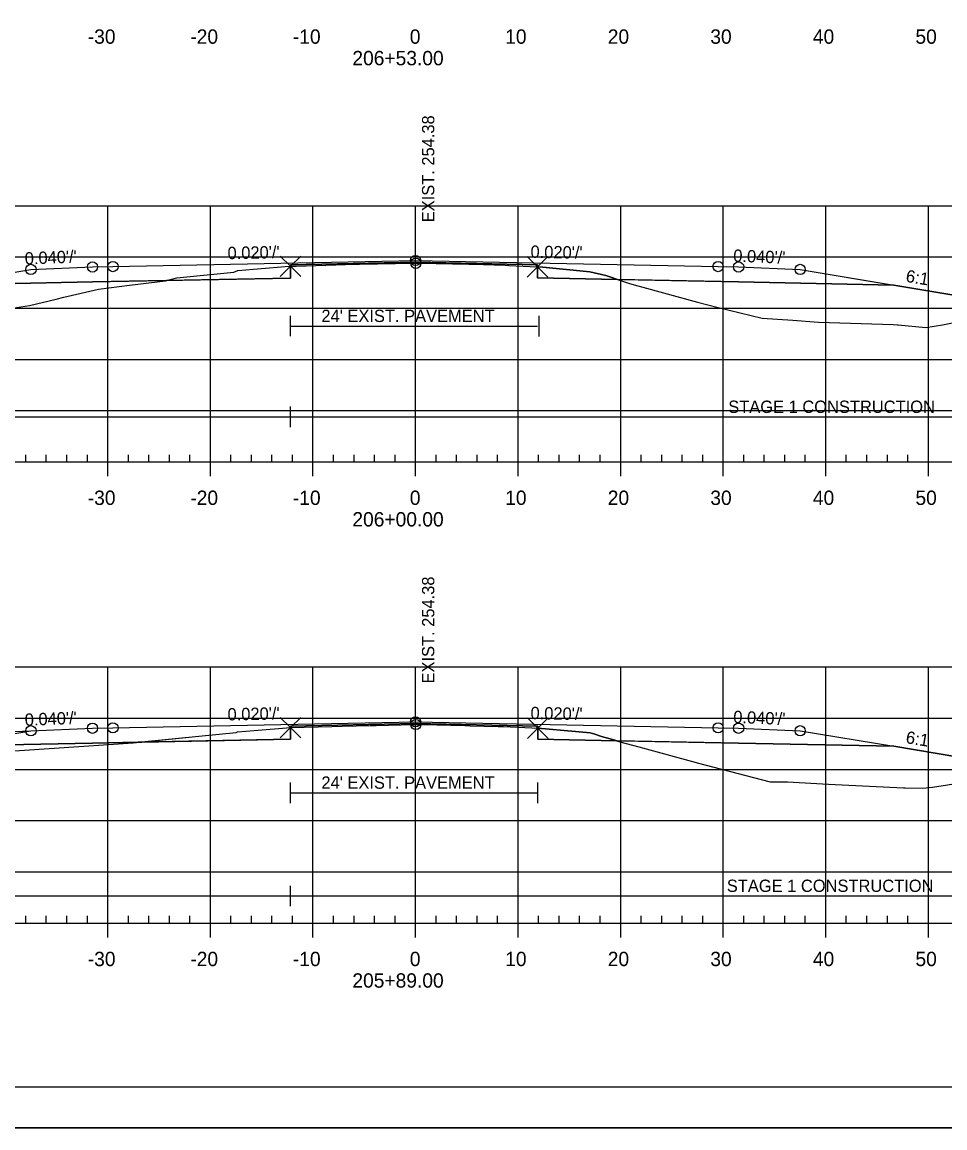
# Model space of a CAD drawing. Extents: x 1365647 to 1367999, y 387113 to 400173.
# Drawn here: x 1365855.7 to 1365945.7, y 390146.1 to 390254 of the extents above; entities that cross this region are included whole.
import ezdxf

# ---------------------------------------------------------------- set-up
doc = ezdxf.new("R2010")
doc.units = 0
for name, color, linetype in [('R_Alt Surface', 7, 'Continuous'), ('R_Axis', 7, 'Continuous'), ('R_Axis Annot', 7, 'Continuous'), ('R_Border', 7, 'Continuous'), ('R_Contours', 7, 'Continuous'), ('R_Drive', 7, 'Continuous'), ('R_Exist Surface', 7, 'Continuous'), ('R_Fin Surface', 7, 'Continuous'), ('R_Fin Surface Annot', 7, 'Continuous'), ('R_Grid', 7, 'Continuous'), ('R_No Plot', 7, 'Continuous'), ('R_Water', 7, 'Continuous'), ('R_Xsect Elev', 7, 'Continuous')]:
    doc.layers.add(name, color=color, linetype=linetype)

msp = doc.modelspace()

# ---------------------------------------------------------------- linework, layer by layer
at = {"layer": 'R_Alt Surface'}
for points in [[(1365847.47, 390228.36), (1365862.59, 390228.67), (1365881.89, 390229.05), (1365881.89, 390230.34), (1365894.09, 390230.59), (1365905.98, 390230.35), (1365905.98, 390229.06), (1365925.59, 390228.67), (1365940.72, 390228.36)], [(1365847.47, 390183.36), (1365862.59, 390183.66), (1365881.89, 390184.04), (1365881.89, 390185.33), (1365894.09, 390185.58), (1365906.01, 390185.34), (1365906.01, 390184.05), (1365925.59, 390183.66), (1365940.72, 390183.36)]]:
    msp.add_lwpolyline(points, dxfattribs=at)
at = {"layer": 'R_Axis'}
for p, q in [((1365856.09, 390211.11), (1365856.09, 390211.81)), ((1365858.09, 390211.11), (1365858.09, 390211.81)), ((1365860.09, 390211.11), (1365860.09, 390211.81)), ((1365862.09, 390211.11), (1365862.09, 390211.81)), ((1365866.09, 390211.11), (1365866.09, 390211.81)), ((1365868.09, 390211.11), (1365868.09, 390211.81)), ((1365870.09, 390211.11), (1365870.09, 390211.81)), ((1365872.09, 390211.11), (1365872.09, 390211.81)), ((1365876.09, 390211.11), (1365876.09, 390211.81)), ((1365878.09, 390211.11), (1365878.09, 390211.81)), ((1365880.09, 390211.11), (1365880.09, 390211.81)), ((1365882.09, 390211.11), (1365882.09, 390211.81)), ((1365886.09, 390211.11), (1365886.09, 390211.81)), ((1365888.09, 390211.11), (1365888.09, 390211.81)), ((1365890.09, 390211.11), (1365890.09, 390211.81)), ((1365892.09, 390211.11), (1365892.09, 390211.81)), ((1365896.09, 390211.11), (1365896.09, 390211.81)), ((1365898.09, 390211.11), (1365898.09, 390211.81)), ((1365900.09, 390211.11), (1365900.09, 390211.81)), ((1365902.09, 390211.11), (1365902.09, 390211.81)), ((1365906.09, 390211.11), (1365906.09, 390211.81)), ((1365908.09, 390211.11), (1365908.09, 390211.81)), ((1365910.09, 390211.11), (1365910.09, 390211.81)), ((1365912.09, 390211.11), (1365912.09, 390211.81)), ((1365916.09, 390211.11), (1365916.09, 390211.81)), ((1365918.09, 390211.11), (1365918.09, 390211.81)), ((1365920.09, 390211.11), (1365920.09, 390211.81)), ((1365922.09, 390211.11), (1365922.09, 390211.81)), ((1365926.09, 390211.11), (1365926.09, 390211.81)), ((1365928.09, 390211.11), (1365928.09, 390211.81)), ((1365930.09, 390211.11), (1365930.09, 390211.81)), ((1365932.09, 390211.11), (1365932.09, 390211.81)), ((1365936.09, 390211.11), (1365936.09, 390211.81)), ((1365938.09, 390211.11), (1365938.09, 390211.81)), ((1365940.09, 390211.11), (1365940.09, 390211.81)), ((1365942.09, 390211.11), (1365942.09, 390211.81)), ((1365749.09, 390211.11), (1366039.09, 390211.11)), ((1365864.09, 390209.71), (1365864.09, 390211.11)), ((1365874.09, 390209.71), (1365874.09, 390211.11)), ((1365884.09, 390209.71), (1365884.09, 390211.11)), ((1365894.09, 390209.71), (1365894.09, 390211.11)), ((1365904.09, 390209.71), (1365904.09, 390211.11)), ((1365914.09, 390209.71), (1365914.09, 390211.11)), ((1365924.09, 390209.71), (1365924.09, 390211.11)), ((1365934.09, 390209.71), (1365934.09, 390211.11)), ((1365944.09, 390209.71), (1365944.09, 390211.11)), ((1365856.09, 390166.11), (1365856.09, 390166.81)), ((1365858.09, 390166.11), (1365858.09, 390166.81)), ((1365860.09, 390166.11), (1365860.09, 390166.81)), ((1365862.09, 390166.11), (1365862.09, 390166.81)), ((1365866.09, 390166.11), (1365866.09, 390166.81)), ((1365868.09, 390166.11), (1365868.09, 390166.81)), ((1365870.09, 390166.11), (1365870.09, 390166.81)), ((1365872.09, 390166.11), (1365872.09, 390166.81)), ((1365876.09, 390166.11), (1365876.09, 390166.81)), ((1365878.09, 390166.11), (1365878.09, 390166.81)), ((1365880.09, 390166.11), (1365880.09, 390166.81)), ((1365882.09, 390166.11), (1365882.09, 390166.81)), ((1365886.09, 390166.11), (1365886.09, 390166.81)), ((1365888.09, 390166.11), (1365888.09, 390166.81)), ((1365890.09, 390166.11), (1365890.09, 390166.81)), ((1365892.09, 390166.11), (1365892.09, 390166.81)), ((1365896.09, 390166.11), (1365896.09, 390166.81)), ((1365898.09, 390166.11), (1365898.09, 390166.81)), ((1365900.09, 390166.11), (1365900.09, 390166.81)), ((1365902.09, 390166.11), (1365902.09, 390166.81)), ((1365906.09, 390166.11), (1365906.09, 390166.81)), ((1365908.09, 390166.11), (1365908.09, 390166.81)), ((1365910.09, 390166.11), (1365910.09, 390166.81)), ((1365912.09, 390166.11), (1365912.09, 390166.81)), ((1365916.09, 390166.11), (1365916.09, 390166.81)), ((1365918.09, 390166.11), (1365918.09, 390166.81)), ((1365920.09, 390166.11), (1365920.09, 390166.81)), ((1365922.09, 390166.11), (1365922.09, 390166.81)), ((1365926.09, 390166.11), (1365926.09, 390166.81)), ((1365928.09, 390166.11), (1365928.09, 390166.81)), ((1365930.09, 390166.11), (1365930.09, 390166.81)), ((1365932.09, 390166.11), (1365932.09, 390166.81)), ((1365936.09, 390166.11), (1365936.09, 390166.81)), ((1365938.09, 390166.11), (1365938.09, 390166.81)), ((1365940.09, 390166.11), (1365940.09, 390166.81)), ((1365942.09, 390166.11), (1365942.09, 390166.81)), ((1365749.09, 390166.11), (1366039.09, 390166.11)), ((1365864.09, 390164.71), (1365864.09, 390166.11)), ((1365874.09, 390164.71), (1365874.09, 390166.11)), ((1365884.09, 390164.71), (1365884.09, 390166.11)), ((1365894.09, 390164.71), (1365894.09, 390166.11)), ((1365904.09, 390164.71), (1365904.09, 390166.11)), ((1365914.09, 390164.71), (1365914.09, 390166.11)), ((1365924.09, 390164.71), (1365924.09, 390166.11)), ((1365934.09, 390164.71), (1365934.09, 390166.11)), ((1365944.09, 390164.71), (1365944.09, 390166.11))]:
    msp.add_line(p, q, dxfattribs=at)
at = {"layer": 'R_Border'}
msp.add_line((1366052.27, 390150.11), (1365736.09, 390150.11), dxfattribs=at)
at = {"layer": 'R_Contours'}
for p, q in [((1365905.98, 390230.14), (1365905.98, 390229.06)), ((1365905.98, 390229.06), (1365913.78, 390228.9)), ((1365906.01, 390185.13), (1365906.01, 390184.05)), ((1365906.01, 390184.05), (1365913.74, 390183.89))]:
    msp.add_line(p, q, dxfattribs=at)
for points in [[(1365869.82, 390228.81), (1365870.8, 390229.07), (1365876.38, 390229.62), (1365876.77, 390229.79), (1365881.39, 390230.16), (1365881.89, 390230.2), (1365881.89, 390229.05)], [(1365881.89, 390230.2), (1365882.45, 390230.22), (1365888.23, 390230.4), (1365888.61, 390230.41), (1365892.13, 390230.48), (1365892.64, 390230.49), (1365894.12, 390230.49), (1365894.18, 390230.49), (1365895.53, 390230.5), (1365896.1, 390230.48), (1365899.27, 390230.4), (1365899.65, 390230.39), (1365902.82, 390230.3), (1365903.2, 390230.28), (1365905.96, 390230.14), (1365905.98, 390230.14), (1365905.98, 390230.35), (1365894.09, 390230.59), (1365881.89, 390230.34)], [(1365905.98, 390230.14), (1365906.5, 390230.1), (1365911.09, 390229.67), (1365912.64, 390229.3), (1365913.13, 390229.12), (1365913.78, 390228.9), (1365905.98, 390229.06)], [(1365831.49, 390225.19), (1365834.78, 390225.24), (1365840.34, 390225.53), (1365843.88, 390225.53), (1365846.01, 390225.34), (1365846.29, 390225.38), (1365846.71, 390225.34), (1365849.6, 390225.02), (1365851.44, 390225.38), (1365851.71, 390225.33), (1365853.2, 390225.65), (1365853.49, 390225.69), (1365853.92, 390225.98), (1365856.45, 390226.37), (1365859.05, 390227), (1365859.8, 390227.18), (1365863.17, 390227.97), (1365866.21, 390228.36), (1365869.71, 390228.78), (1365869.82, 390228.81), (1365862.59, 390228.67), (1365847.47, 390228.36), (1365834.59, 390226.22)], [(1365913.78, 390228.9), (1365914.86, 390228.54), (1365915.42, 390228.38), (1365916.26, 390228.15), (1365921.57, 390226.68), (1365923.6, 390226.16), (1365927.89, 390225.13), (1365930.86, 390224.93), (1365933.38, 390224.76), (1365940.66, 390224.52), (1365941.08, 390224.5), (1365941.14, 390224.5), (1365943.84, 390224.22), (1365945.46, 390224.49), (1365947.44, 390224.88), (1365948.61, 390225.01), (1365952.62, 390224.97), (1365954.02, 390224.88), (1365957.64, 390224.78), (1365957.94, 390224.77), (1365953.59, 390226.22), (1365940.72, 390228.36), (1365925.59, 390228.67)], [(1365867.03, 390183.75), (1365873.3, 390184.37), (1365876.6, 390184.7), (1365876.73, 390184.76), (1365878.35, 390184.89), (1365881.89, 390185.18), (1365881.89, 390184.04)], [(1365881.89, 390185.18), (1365885.94, 390185.3), (1365886.92, 390185.33), (1365889.65, 390185.39), (1365890.24, 390185.4), (1365893.88, 390185.49), (1365894.12, 390185.49), (1365894.58, 390185.5), (1365894.8, 390185.5), (1365898.9, 390185.38), (1365899.42, 390185.37), (1365902.16, 390185.29), (1365902.68, 390185.28), (1365905.42, 390185.15), (1365905.87, 390185.13), (1365906.01, 390185.13), (1365906.01, 390185.34), (1365894.09, 390185.58), (1365881.89, 390185.33)], [(1365906.01, 390185.13), (1365909.68, 390184.79), (1365911.1, 390184.66), (1365911.58, 390184.54), (1365912.21, 390184.31), (1365913.08, 390184.09), (1365913.74, 390183.89), (1365906.01, 390184.05)], [(1365838.7, 390181.89), (1365849.16, 390182.53), (1365858.87, 390183.18), (1365866.56, 390183.7), (1365867.03, 390183.75), (1365862.59, 390183.66), (1365847.47, 390183.36)], [(1365913.74, 390183.89), (1365914.01, 390183.81), (1365915.86, 390183.31), (1365921.44, 390181.79), (1365921.46, 390181.78), (1365921.56, 390181.76), (1365928.66, 390179.89), (1365930.37, 390179.89), (1365934.34, 390179.66), (1365941.68, 390179.32), (1365941.84, 390179.32), (1365943.54, 390179.29), (1365944.48, 390179.38), (1365948.45, 390180), (1365951.25, 390180), (1365954.15, 390180.01), (1365957.53, 390179.9), (1365953.59, 390181.21), (1365940.72, 390183.36), (1365925.59, 390183.66)]]:
    msp.add_lwpolyline(points, close=True, dxfattribs=at)
for points in [[(1365913.78, 390228.9), (1365913.13, 390229.12), (1365912.64, 390229.3), (1365911.09, 390229.67), (1365906.5, 390230.1), (1365905.98, 390230.14)], [(1365913.74, 390183.89), (1365913.08, 390184.09), (1365912.21, 390184.31), (1365911.58, 390184.54), (1365911.1, 390184.66), (1365909.68, 390184.79), (1365906.01, 390185.13)]]:
    msp.add_lwpolyline(points, dxfattribs=at)
at = {"layer": 'R_Drive'}
msp.add_line((1365849.85, 390184.61), (1365856.59, 390184.88), dxfattribs=at)
at = {"layer": 'R_Exist Surface'}
for points in [[(1365853.92, 390225.98), (1365856.45, 390226.37), (1365859.05, 390227), (1365859.8, 390227.18), (1365863.17, 390227.97), (1365866.21, 390228.36), (1365869.71, 390228.78), (1365870.8, 390229.07), (1365876.38, 390229.62), (1365876.77, 390229.79), (1365881.39, 390230.16), (1365881.89, 390230.2), (1365882.45, 390230.22), (1365888.23, 390230.4), (1365888.61, 390230.41), (1365892.13, 390230.48), (1365892.64, 390230.49), (1365894.12, 390230.49), (1365894.18, 390230.49), (1365895.53, 390230.5), (1365896.1, 390230.48), (1365899.27, 390230.4), (1365899.65, 390230.39), (1365902.82, 390230.3), (1365903.2, 390230.28), (1365905.96, 390230.14), (1365905.98, 390230.14), (1365906.5, 390230.1), (1365911.09, 390229.67), (1365912.64, 390229.3), (1365913.13, 390229.12), (1365914.86, 390228.54), (1365915.42, 390228.38), (1365916.26, 390228.15), (1365921.57, 390226.68), (1365923.6, 390226.16), (1365927.89, 390225.13), (1365930.86, 390224.93), (1365933.38, 390224.76), (1365940.66, 390224.52), (1365941.08, 390224.5), (1365941.14, 390224.5), (1365943.84, 390224.22), (1365945.46, 390224.49), (1365947.44, 390224.88)], [(1365849.16, 390182.53), (1365858.87, 390183.18), (1365866.56, 390183.7), (1365873.3, 390184.37), (1365876.6, 390184.7), (1365876.73, 390184.76), (1365878.35, 390184.89), (1365881.89, 390185.18), (1365885.94, 390185.3), (1365886.92, 390185.33), (1365889.65, 390185.39), (1365890.24, 390185.4), (1365893.88, 390185.49), (1365894.12, 390185.49), (1365894.58, 390185.5), (1365894.8, 390185.5), (1365898.9, 390185.38), (1365899.42, 390185.37), (1365902.16, 390185.29), (1365902.68, 390185.28), (1365905.42, 390185.15), (1365905.87, 390185.13), (1365906.01, 390185.13), (1365909.68, 390184.79), (1365911.1, 390184.66), (1365911.58, 390184.54), (1365912.21, 390184.31), (1365913.08, 390184.09), (1365914.01, 390183.81), (1365915.86, 390183.31), (1365921.44, 390181.79), (1365921.46, 390181.78), (1365921.56, 390181.76), (1365928.66, 390179.89), (1365930.37, 390179.89), (1365934.34, 390179.66), (1365941.68, 390179.32), (1365941.84, 390179.32), (1365943.54, 390179.29), (1365944.48, 390179.38), (1365948.45, 390180)]]:
    msp.add_lwpolyline(points, dxfattribs=at)
at = {"layer": 'R_Fin Surface'}
for points in [[(1365808.82, 390225.64), (1365820.84, 390221.63), (1365834.59, 390226.22), (1365847.47, 390228.36), (1365856.59, 390229.89), (1365862.59, 390230.13), (1365864.59, 390230.17), (1365894.09, 390230.76), (1365923.59, 390230.17), (1365925.59, 390230.13), (1365931.59, 390229.89), (1365940.72, 390228.36), (1365953.59, 390226.22), (1365972.47, 390219.93), (1365987.48, 390224.93)], [(1365831.49, 390225.19), (1365834.59, 390226.22), (1365852.3, 390229.17), (1365856.59, 390229.89), (1365862.59, 390230.13), (1365864.59, 390230.17), (1365894.09, 390230.76), (1365923.59, 390230.17), (1365925.59, 390230.13), (1365931.59, 390229.89), (1365935.89, 390229.17), (1365953.59, 390226.22), (1365957.94, 390224.77)], [(1365856.59, 390229.89), (1365862.59, 390230.13), (1365864.59, 390230.17), (1365894.09, 390230.76), (1365923.59, 390230.17), (1365925.59, 390230.13), (1365931.59, 390229.89)], [(1365810.01, 390180.78), (1365821.65, 390176.9), (1365834.59, 390181.21), (1365847.47, 390183.36), (1365856.59, 390184.88), (1365862.59, 390185.12), (1365864.59, 390185.16), (1365894.09, 390185.75), (1365923.59, 390185.16), (1365925.59, 390185.12), (1365931.59, 390184.88), (1365940.72, 390183.36), (1365953.59, 390181.21), (1365971.69, 390175.18), (1365986.29, 390180.04)], [(1365856.59, 390184.88), (1365862.59, 390185.12), (1365864.59, 390185.16), (1365894.09, 390185.75), (1365923.59, 390185.16), (1365925.59, 390185.12), (1365931.59, 390184.88)]]:
    msp.add_lwpolyline(points, dxfattribs=at)
at = {"layer": 'R_Grid'}
for p, q in [((1365749.09, 390236.11), (1366039.09, 390236.11)), ((1365864.09, 390211.11), (1365864.09, 390236.11)), ((1365874.09, 390211.11), (1365874.09, 390236.11)), ((1365884.09, 390211.11), (1365884.09, 390236.11)), ((1365894.09, 390211.11), (1365894.09, 390236.11)), ((1365904.09, 390211.11), (1365904.09, 390236.11)), ((1365914.09, 390211.11), (1365914.09, 390236.11)), ((1365924.09, 390211.11), (1365924.09, 390236.11)), ((1365934.09, 390211.11), (1365934.09, 390236.11)), ((1365944.09, 390211.11), (1365944.09, 390236.11)), ((1365749.09, 390231.11), (1366039.09, 390231.11)), ((1365749.09, 390226.11), (1366039.09, 390226.11)), ((1365749.09, 390221.11), (1366039.09, 390221.11)), ((1365749.09, 390216.11), (1366039.09, 390216.11)), ((1365749.09, 390211.11), (1366039.09, 390211.11)), ((1365749.09, 390191.11), (1366039.09, 390191.11)), ((1365864.09, 390166.11), (1365864.09, 390191.11)), ((1365874.09, 390166.11), (1365874.09, 390191.11)), ((1365884.09, 390166.11), (1365884.09, 390191.11)), ((1365894.09, 390166.11), (1365894.09, 390191.11)), ((1365904.09, 390166.11), (1365904.09, 390191.11)), ((1365914.09, 390166.11), (1365914.09, 390191.11)), ((1365924.09, 390166.11), (1365924.09, 390191.11)), ((1365934.09, 390166.11), (1365934.09, 390191.11)), ((1365944.09, 390166.11), (1365944.09, 390191.11)), ((1365749.09, 390186.11), (1366039.09, 390186.11)), ((1365749.09, 390181.11), (1366039.09, 390181.11)), ((1365749.09, 390176.11), (1366039.09, 390176.11)), ((1365749.09, 390171.11), (1366039.09, 390171.11)), ((1365749.09, 390166.11), (1366039.09, 390166.11))]:
    msp.add_line(p, q, dxfattribs=at)
at = {"layer": 'R_No Plot'}
msp.add_line((1365723.69, 390146.13), (1366057.03, 390146.13), dxfattribs=at)
msp.add_lwpolyline([(1365723.69, 390359.47), (1366057.03, 390359.47), (1366057.03, 390146.13), (1365723.69, 390146.13)], close=True, dxfattribs=at)
for points in [[(1365881.89, 390230.2), (1365880.89, 390231.2), (1365881.89, 390230.2), (1365880.89, 390229.2), (1365881.89, 390230.2), (1365882.89, 390229.2), (1365881.89, 390230.2), (1365882.89, 390231.2)], [(1365905.98, 390230.14), (1365904.98, 390231.14), (1365905.98, 390230.14), (1365904.98, 390229.14), (1365905.98, 390230.14), (1365906.98, 390229.14), (1365905.98, 390230.14), (1365906.98, 390231.14)], [(1365881.89, 390185.18), (1365880.89, 390186.18), (1365881.89, 390185.18), (1365880.89, 390184.18), (1365881.89, 390185.18), (1365882.89, 390184.18), (1365881.89, 390185.18), (1365882.89, 390186.18)], [(1365906.01, 390185.13), (1365905.01, 390186.13), (1365906.01, 390185.13), (1365905.01, 390184.13), (1365906.01, 390185.13), (1365907.01, 390184.13), (1365906.01, 390185.13), (1365907.01, 390186.13)]]:
    msp.add_lwpolyline(points, dxfattribs=at)
for centre in [(1365894.09, 390230.76), (1365894.09, 390230.76), (1365894.09, 390230.76), (1365894.09, 390230.76), (1365894.09, 390230.76), (1365894.12, 390230.49), (1365856.59, 390229.89), (1365856.59, 390229.89), (1365856.59, 390229.89), (1365856.59, 390229.89), (1365856.59, 390229.89), (1365862.59, 390230.13), (1365862.59, 390230.13), (1365862.59, 390230.13), (1365862.59, 390230.13), (1365862.59, 390230.13), (1365864.59, 390230.17), (1365864.59, 390230.17), (1365864.59, 390230.17), (1365864.59, 390230.17), (1365864.59, 390230.17), (1365923.59, 390230.17), (1365923.59, 390230.17), (1365923.59, 390230.17), (1365923.59, 390230.17), (1365923.59, 390230.17), (1365925.59, 390230.13), (1365925.59, 390230.13), (1365925.59, 390230.13), (1365925.59, 390230.13), (1365925.59, 390230.13), (1365931.59, 390229.89), (1365931.59, 390229.89), (1365931.59, 390229.89), (1365931.59, 390229.89), (1365931.59, 390229.89), (1365862.59, 390185.12), (1365862.59, 390185.12), (1365862.59, 390185.12), (1365862.59, 390185.12), (1365862.59, 390185.12), (1365864.59, 390185.16), (1365864.59, 390185.16), (1365864.59, 390185.16), (1365864.59, 390185.16), (1365864.59, 390185.16), (1365894.09, 390185.75), (1365894.09, 390185.75), (1365894.09, 390185.75), (1365894.09, 390185.75), (1365894.09, 390185.75), (1365894.12, 390185.49), (1365923.59, 390185.16), (1365923.59, 390185.16), (1365923.59, 390185.16), (1365923.59, 390185.16), (1365923.59, 390185.16), (1365925.59, 390185.12), (1365925.59, 390185.12), (1365925.59, 390185.12), (1365925.59, 390185.12), (1365925.59, 390185.12), (1365856.59, 390184.88), (1365856.59, 390184.88), (1365856.59, 390184.88), (1365856.59, 390184.88), (1365856.59, 390184.88), (1365931.59, 390184.88), (1365931.59, 390184.88), (1365931.59, 390184.88), (1365931.59, 390184.88), (1365931.59, 390184.88)]:
    msp.add_circle(centre, 0.5, dxfattribs=at)
at = {"layer": 'R_Water'}
for p, q in [((1365881.89, 390223.37), (1365881.89, 390225.37)), ((1365906.15, 390223.36), (1365906.15, 390225.36)), ((1365881.89, 390224.37), (1365905.98, 390224.37)), ((1365881.89, 390214.5), (1365881.89, 390216.5)), ((1365808.82, 390215.5), (1365881.89, 390215.5)), ((1365881.89, 390215.5), (1365987.48, 390215.5)), ((1365881.89, 390177.82), (1365881.89, 390179.82)), ((1365906.01, 390177.82), (1365906.01, 390179.82)), ((1365881.89, 390178.82), (1365906.01, 390178.82)), ((1365881.89, 390167.76), (1365881.89, 390169.76)), ((1365810.01, 390168.76), (1365881.89, 390168.76)), ((1365881.89, 390168.76), (1365986.29, 390168.76))]:
    msp.add_line(p, q, dxfattribs=at)

# ---------------------------------------------------------------- texts
at = {"layer": 'R_Axis Annot'}
for s, p in [('-30', (1365862.13, 390251.91)), ('-20', (1365872.13, 390251.91)), ('-10', (1365882.13, 390251.91)), ('0', (1365893.53, 390251.91)), ('10', (1365902.83, 390251.91)), ('20', (1365912.83, 390251.91)), ('30', (1365922.83, 390251.91)), ('40', (1365932.83, 390251.91)), ('50', (1365942.83, 390251.91)), ('206+53.00', (1365887.93, 390249.81)), ('-30', (1365862.13, 390206.91)), ('-20', (1365872.13, 390206.91)), ('-10', (1365882.13, 390206.91)), ('0', (1365893.53, 390206.91)), ('10', (1365902.83, 390206.91)), ('20', (1365912.83, 390206.91)), ('30', (1365922.83, 390206.91)), ('40', (1365932.83, 390206.91)), ('50', (1365942.83, 390206.91)), ('206+00.00', (1365887.93, 390204.81)), ('-30', (1365862.13, 390161.91)), ('-20', (1365872.13, 390161.91)), ('-10', (1365882.13, 390161.91)), ('0', (1365893.53, 390161.91)), ('10', (1365902.83, 390161.91)), ('20', (1365912.83, 390161.91)), ('30', (1365922.83, 390161.91)), ('40', (1365932.83, 390161.91)), ('50', (1365942.83, 390161.91)), ('205+89.00', (1365887.93, 390159.81))]:
    msp.add_text(s, height=1.4, dxfattribs=at).set_placement(p)
at = {"layer": 'R_Fin Surface Annot'}
for s, rotation, p in [("0.020'/'", 1.1458, (1365875.77, 390230.89)), ("0.020'/'", 358.8542, (1365905.29, 390231.03)), ("0.040'/'", 2.2906, (1365856.01, 390230.36)), ("0.040'/'", 357.7094, (1365925.05, 390230.65)), ('6:1', 350.5377, (1365941.83, 390228.69)), ("0.040'/'", 2.2906, (1365856.01, 390185.35)), ("0.020'/'", 1.1458, (1365875.77, 390185.88)), ("0.020'/'", 358.8542, (1365905.29, 390186.02)), ("0.040'/'", 357.7094, (1365925.05, 390185.64)), ('6:1', 350.5377, (1365941.83, 390183.68))]:
    msp.add_text(s, height=1.2, rotation=rotation, dxfattribs=at).set_placement(p)
at = {"layer": 'R_Water'}
for s, p in [("24' EXIST. PAVEMENT", (1365884.91, 390224.76)), ('STAGE 1 CONSTRUCTION', (1365924.58, 390215.89)), ("24' EXIST. PAVEMENT", (1365884.91, 390179.22)), ('STAGE 1 CONSTRUCTION', (1365924.44, 390169.15))]:
    msp.add_text(s, height=1.2, dxfattribs=at).set_placement(p)
at = {"layer": 'R_Xsect Elev'}
for p in [(1365895.92, 390234.49), (1365895.92, 390189.49)]:
    msp.add_text('EXIST. 254.38', height=1.2, rotation=90, dxfattribs=at).set_placement(p)

doc.saveas('drawing.dxf')
